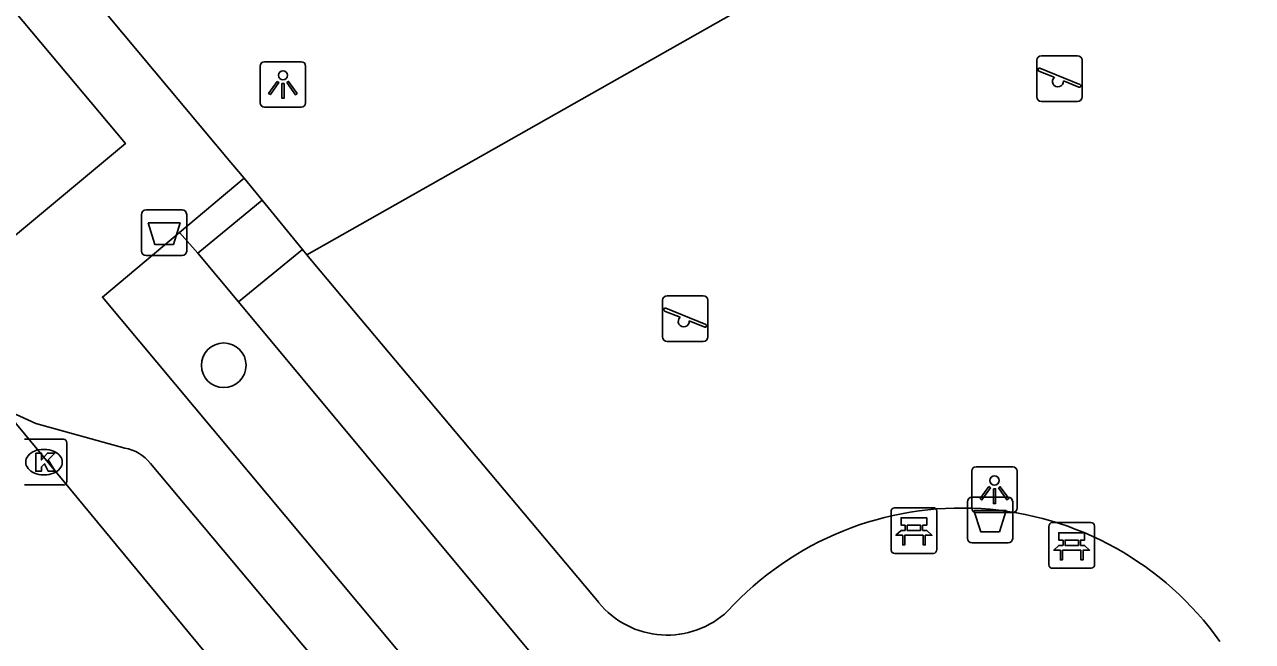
# Model space of a CAD drawing. Extents: x 160379 to 161131, y 383940 to 384849.
# Drawn here: x 160843.25 to 160870.14, y 384402.27 to 384415.77 of the extents above; entities that cross this region are included whole.
import ezdxf

# ---------------------------------------------------------------- set-up
doc = ezdxf.new("R2010")
doc.units = 0
for name, color, linetype in [('IMGEO_Afvalbak', 7, 'Continuous'), ('IMGEO_Bank', 7, 'Continuous'), ('IMGEO_Boom', 7, 'Continuous'), ('IMGEO_Groenvoorziening', 7, 'Continuous'), ('IMGEO_Kolk', 7, 'Continuous'), ('IMGEO_Lichtpunt', 7, 'Continuous'), ('IMGEO_Rijbaan_lokaal_open', 7, 'Continuous'), ('IMGEO_Speelvoorziening', 7, 'Continuous'), ('IMGEO_Voetpad_halfverhard', 7, 'Continuous'), ('IMGEO_Voetpad_open', 7, 'Continuous')]:
    doc.layers.add(name, color=color, linetype=linetype)

msp = doc.modelspace()

# ---------------------------------------------------------------- linework, layer by layer
at = {"layer": 'IMGEO_Afvalbak'}
for p, q in [((160845.813, 384410.816), (160845.813, 384411.616)), ((160845.813, 384411.616), (160845.813, 384410.816)), ((160845.913, 384411.716), (160846.703, 384411.716)), ((160846.703, 384411.716), (160845.913, 384411.716)), ((160846.803, 384411.616), (160846.803, 384410.816)), ((160846.803, 384410.816), (160846.803, 384411.616)), ((160846.703, 384410.716), (160845.913, 384410.716)), ((160845.913, 384410.716), (160846.703, 384410.716)), ((160863.9, 384404.526), (160863.9, 384405.326)), ((160863.9, 384405.326), (160863.9, 384404.526)), ((160864, 384405.426), (160864.79, 384405.426)), ((160864.79, 384405.426), (160864, 384405.426)), ((160864.89, 384405.326), (160864.89, 384404.526)), ((160864.89, 384404.526), (160864.89, 384405.326)), ((160864.79, 384404.426), (160864, 384404.426)), ((160864, 384404.426), (160864.79, 384404.426))]:
    msp.add_line(p, q, dxfattribs=at)
for points in [[(160845.956, 384411.43), (160846.66, 384411.43), (160846.511, 384410.96), (160846.105, 384410.96), (160845.956, 384411.43)], [(160864.043, 384405.14), (160864.747, 384405.14), (160864.598, 384404.67), (160864.192, 384404.67), (160864.043, 384405.14)]]:
    msp.add_lwpolyline(points, dxfattribs=at)
for centre, start, end in [((160845.913, 384411.616), 90, 180), ((160845.913, 384411.616), 90, 180), ((160846.703, 384411.616), 0, 90), ((160846.703, 384411.616), 360, 90), ((160845.913, 384410.816), 180, 270), ((160845.913, 384410.816), 180, 270), ((160846.703, 384410.816), 270, 0), ((160846.703, 384410.816), 270, 0), ((160864, 384405.326), 90, 180), ((160864, 384405.326), 90, 180), ((160864.79, 384405.326), 0, 90), ((160864.79, 384405.326), 360, 90), ((160864, 384404.526), 180, 270), ((160864, 384404.526), 180, 270), ((160864.79, 384404.526), 270, 0), ((160864.79, 384404.526), 270, 0)]:
    msp.add_arc(centre, 0.1, start, end, dxfattribs=at)
at = {"layer": 'IMGEO_Bank'}
for p, q in [((160862.228, 384404.273), (160862.228, 384405.114)), ((160862.228, 384405.114), (160862.228, 384404.273)), ((160862.303, 384405.198), (160863.144, 384405.198)), ((160863.144, 384405.198), (160862.303, 384405.198)), ((160863.228, 384405.123), (160863.228, 384404.282)), ((160863.228, 384404.282), (160863.228, 384405.123)), ((160862.537, 384404.704), (160862.537, 384404.81)), ((160862.581, 384404.81), (160862.581, 384404.704)), ((160862.869, 384404.816), (160862.587, 384404.816)), ((160862.875, 384404.704), (160862.875, 384404.81)), ((160862.919, 384404.81), (160862.919, 384404.704)), ((160865.683, 384403.947), (160865.683, 384404.788)), ((160865.683, 384404.788), (160865.683, 384403.947)), ((160865.758, 384404.872), (160866.599, 384404.872)), ((160866.599, 384404.872), (160865.758, 384404.872)), ((160866.683, 384404.797), (160866.683, 384403.956)), ((160866.683, 384403.956), (160866.683, 384404.797)), ((160862.925, 384404.596), (160862.532, 384404.596)), ((160862.587, 384404.698), (160862.869, 384404.698)), ((160866.38, 384404.27), (160865.987, 384404.27)), ((160865.992, 384404.378), (160865.992, 384404.484)), ((160866.036, 384404.484), (160866.036, 384404.378)), ((160866.324, 384404.49), (160866.042, 384404.49)), ((160866.042, 384404.372), (160866.324, 384404.372)), ((160866.33, 384404.378), (160866.33, 384404.484)), ((160866.374, 384404.484), (160866.374, 384404.378)), ((160863.153, 384404.198), (160862.312, 384404.198)), ((160862.312, 384404.198), (160863.153, 384404.198)), ((160866.608, 384403.872), (160865.767, 384403.872)), ((160865.767, 384403.872), (160866.608, 384403.872))]:
    msp.add_line(p, q, dxfattribs=at)
for points in [[(160862.531, 384404.816), (160862.445, 384404.816), (160862.445, 384404.977), (160863.008, 384404.977), (160863.008, 384404.816), (160862.925, 384404.816)], [(160862.475, 384404.596), (160862.333, 384404.596), (160862.445, 384404.698), (160862.531, 384404.698)], [(160862.525, 384404.589), (160862.525, 384404.382), (160862.482, 384404.382), (160862.482, 384404.589)], [(160862.925, 384404.698), (160863.008, 384404.698), (160863.12, 384404.596), (160862.981, 384404.596)], [(160862.975, 384404.589), (160862.975, 384404.382), (160862.931, 384404.382), (160862.931, 384404.589)], [(160865.986, 384404.49), (160865.9, 384404.49), (160865.9, 384404.651), (160866.463, 384404.651), (160866.463, 384404.49), (160866.38, 384404.49)], [(160865.93, 384404.27), (160865.788, 384404.27), (160865.9, 384404.372), (160865.986, 384404.372)], [(160865.98, 384404.263), (160865.98, 384404.056), (160865.937, 384404.056), (160865.937, 384404.263)], [(160866.38, 384404.372), (160866.463, 384404.372), (160866.575, 384404.27), (160866.436, 384404.27)], [(160866.43, 384404.263), (160866.43, 384404.056), (160866.386, 384404.056), (160866.386, 384404.263)]]:
    msp.add_lwpolyline(points, dxfattribs=at)
for centre, radius, start, end in [((160862.306, 384405.12), 0.0779, 92.4484, 184.2845), ((160862.306, 384405.12), 0.0779, 92.4484, 184.2845), ((160863.15, 384405.12), 0.0779, 2.4484, 94.2845), ((160863.15, 384405.12), 0.0779, 2.4484, 94.2845), ((160862.53, 384404.809), 0.00671, 2.8957, 87.1043), ((160862.587, 384404.809), 0.00671, 92.8957, 177.1043), ((160862.869, 384404.809), 0.00671, 2.8957, 87.1043), ((160862.926, 384404.809), 0.00671, 92.8957, 177.1043), ((160865.761, 384404.794), 0.0779, 92.4484, 184.2845), ((160865.761, 384404.794), 0.0779, 92.4484, 184.2845), ((160866.605, 384404.794), 0.0779, 2.4484, 94.2845), ((160866.605, 384404.794), 0.0779, 2.4484, 94.2845), ((160862.475, 384404.589), 0.00671, 2.8957, 87.1043), ((160862.532, 384404.589), 0.00671, 92.8957, 177.1043), ((160862.53, 384404.705), 0.00671, 272.8957, 357.1043), ((160862.587, 384404.705), 0.00671, 182.8957, 267.1043), ((160862.869, 384404.705), 0.00671, 272.8957, 357.1043), ((160862.926, 384404.705), 0.00671, 182.8957, 267.1043), ((160862.924, 384404.589), 0.00671, 2.8957, 87.1043), ((160862.981, 384404.589), 0.00671, 92.8957, 177.1043), ((160862.306, 384404.276), 0.0779, 182.4484, 274.2845), ((160862.306, 384404.276), 0.0779, 182.4484, 274.2845), ((160863.15, 384404.276), 0.0779, 272.4484, 4.2845), ((160863.15, 384404.276), 0.0779, 272.4484, 4.2845), ((160865.93, 384404.263), 0.00671, 2.8957, 87.1043), ((160865.987, 384404.263), 0.00671, 92.8957, 177.1043), ((160865.985, 384404.483), 0.00671, 2.8957, 87.1043), ((160865.985, 384404.379), 0.00671, 272.8957, 357.1043), ((160866.042, 384404.483), 0.00671, 92.8957, 177.1043), ((160866.042, 384404.379), 0.00671, 182.8957, 267.1043), ((160866.324, 384404.483), 0.00671, 2.8957, 87.1043), ((160866.324, 384404.379), 0.00671, 272.8957, 357.1043), ((160866.381, 384404.483), 0.00671, 92.8957, 177.1043), ((160866.381, 384404.379), 0.00671, 182.8957, 267.1043), ((160866.379, 384404.263), 0.00671, 2.8957, 87.1043), ((160866.436, 384404.263), 0.00671, 92.8957, 177.1043), ((160865.761, 384403.95), 0.0779, 182.4484, 274.2845), ((160865.761, 384403.95), 0.0779, 182.4484, 274.2845), ((160866.605, 384403.95), 0.0779, 272.4484, 4.2845), ((160866.605, 384403.95), 0.0779, 272.4484, 4.2845)]:
    msp.add_arc(centre, radius, start, end, dxfattribs=at)
at = {"layer": 'IMGEO_Boom'}
msp.add_circle((160847.615, 384408.315), 0.489, dxfattribs=at)
at = {"layer": 'IMGEO_Groenvoorziening'}
msp.add_lwpolyline([(160849.437, 384410.729), (160876.062, 384425.806), (160876.293, 384425.937)], dxfattribs=at)
at = {"layer": 'IMGEO_Kolk'}
for p, q in [((160843.253, 384406.695), (160844.105, 384406.695)), ((160843.666, 384406.475), (160843.691, 384406.475)), ((160844.179, 384406.621), (160844.179, 384405.769)), ((160843.689, 384405.915), (160843.664, 384405.915)), ((160844.105, 384405.695), (160843.253, 384405.695))]:
    msp.add_line(p, q, dxfattribs=at)
for points in [[(160843.253, 384406.695), (160844.105, 384406.695)], [(160844.179, 384406.621), (160844.179, 384405.769)], [(160843.499, 384406.395), (160843.622, 384406.395), (160843.622, 384406.244), (160843.752, 384406.395), (160843.916, 384406.395), (160843.77, 384406.244), (160843.923, 384405.995), (160843.771, 384405.995), (160843.686, 384406.159), (160843.622, 384406.092), (160843.622, 384405.995), (160843.499, 384405.995), (160843.499, 384406.395)], [(160844.105, 384405.695), (160843.253, 384405.695)]]:
    msp.add_lwpolyline(points, dxfattribs=at)
for centre, start, end in [((160844.103, 384406.619), 1.552, 88.448), ((160844.103, 384406.619), 1.552, 88.448), ((160844.103, 384405.771), 271.552, 358.448), ((160844.103, 384405.771), 271.552, 358.448)]:
    msp.add_arc(centre, 0.0765, start, end, dxfattribs=at)
for centre, major_axis, ratio, start_param, end_param in [((160843.665, 384406.195), (-0.387, 0.002), 0.722429, 4.712389, 7.853982), ((160843.69, 384406.195), (-0.39, 0.002), 0.717154, 1.570796, 4.712389)]:
    msp.add_ellipse(centre, major_axis=major_axis, ratio=ratio, start_param=start_param, end_param=end_param, dxfattribs=at)
at = {"layer": 'IMGEO_Lichtpunt'}
for p, q in [((160848.411, 384414.865), (160848.411, 384414.058)), ((160848.411, 384414.865), (160848.411, 384414.058)), ((160849.313, 384414.96), (160848.505, 384414.96)), ((160849.313, 384414.96), (160848.505, 384414.96)), ((160849.407, 384414.058), (160849.407, 384414.865)), ((160849.407, 384414.058), (160849.407, 384414.865)), ((160848.505, 384413.964), (160849.313, 384413.964)), ((160848.505, 384413.964), (160849.313, 384413.964)), ((160863.993, 384405.995), (160863.993, 384405.188)), ((160863.993, 384405.995), (160863.993, 384405.188)), ((160864.895, 384406.09), (160864.087, 384406.09)), ((160864.895, 384406.09), (160864.087, 384406.09)), ((160864.989, 384405.188), (160864.989, 384405.995)), ((160864.989, 384405.188), (160864.989, 384405.995)), ((160864.087, 384405.094), (160864.895, 384405.094)), ((160864.087, 384405.094), (160864.895, 384405.094))]:
    msp.add_line(p, q, dxfattribs=at)
for points in [[(160848.785, 384414.529), (160848.824, 384414.501), (160848.636, 384414.239), (160848.598, 384414.266), (160848.785, 384414.529)], [(160848.887, 384414.481), (160848.934, 384414.481), (160848.934, 384414.159), (160848.887, 384414.159), (160848.887, 384414.481)], [(160848.997, 384414.501), (160849.035, 384414.528), (160849.222, 384414.266), (160849.183, 384414.238), (160848.997, 384414.501)], [(160864.367, 384405.659), (160864.406, 384405.631), (160864.218, 384405.369), (160864.18, 384405.396), (160864.367, 384405.659)], [(160864.469, 384405.611), (160864.516, 384405.611), (160864.516, 384405.289), (160864.469, 384405.289), (160864.469, 384405.611)], [(160864.579, 384405.631), (160864.617, 384405.658), (160864.804, 384405.396), (160864.765, 384405.368), (160864.579, 384405.631)]]:
    msp.add_lwpolyline(points, dxfattribs=at)
for centre in [(160848.91, 384414.663), (160864.492, 384405.793)]:
    msp.add_circle(centre, 0.0994, dxfattribs=at)
for centre, start, end in [((160848.505, 384414.865), 90, 180), ((160848.505, 384414.865), 90, 180), ((160849.313, 384414.865), 0, 90), ((160849.313, 384414.865), 0, 90), ((160848.505, 384414.058), 180, 270), ((160848.505, 384414.058), 180, 270), ((160849.313, 384414.058), 270, 0), ((160849.313, 384414.058), 270, 360), ((160864.087, 384405.995), 90, 180), ((160864.087, 384405.995), 90, 180), ((160864.895, 384405.995), 0, 90), ((160864.895, 384405.995), 0, 90), ((160864.087, 384405.188), 180, 270), ((160864.087, 384405.188), 180, 270), ((160864.895, 384405.188), 270, 0), ((160864.895, 384405.188), 270, 360)]:
    msp.add_arc(centre, 0.0946, start, end, dxfattribs=at)
at = {"layer": 'IMGEO_Rijbaan_lokaal_open'}
msp.add_lwpolyline([(160857.533, 384389.445), (160856.947, 384390.25), (160842.799, 384407.36)], dxfattribs=at)
at = {"layer": 'IMGEO_Speelvoorziening'}
for p, q in [((160865.519, 384415.09), (160866.309, 384415.09)), ((160866.309, 384415.09), (160865.519, 384415.09)), ((160865.419, 384414.19), (160865.419, 384414.99)), ((160865.419, 384414.99), (160865.419, 384414.19)), ((160865.802, 384414.618), (160865.463, 384414.755)), ((160865.488, 384414.815), (160866.364, 384414.462)), ((160866.409, 384414.99), (160866.409, 384414.19)), ((160866.409, 384414.19), (160866.409, 384414.99)), ((160866.34, 384414.402), (160866, 384414.539)), ((160866.309, 384414.09), (160865.519, 384414.09)), ((160865.519, 384414.09), (160866.309, 384414.09)), ((160857.225, 384408.938), (160857.225, 384409.738)), ((160857.225, 384409.738), (160857.225, 384408.938)), ((160857.325, 384409.838), (160858.115, 384409.838)), ((160858.115, 384409.838), (160857.325, 384409.838)), ((160858.215, 384409.738), (160858.215, 384408.938)), ((160858.215, 384408.938), (160858.215, 384409.738)), ((160857.608, 384409.366), (160857.269, 384409.503)), ((160857.294, 384409.563), (160858.17, 384409.21)), ((160858.146, 384409.15), (160857.806, 384409.287)), ((160858.115, 384408.838), (160857.325, 384408.838)), ((160857.325, 384408.838), (160858.115, 384408.838))]:
    msp.add_line(p, q, dxfattribs=at)
for centre, radius, start, end in [((160865.519, 384414.99), 0.1, 90, 180), ((160865.519, 384414.99), 0.1, 90, 180), ((160866.309, 384414.99), 0.1, 0, 90), ((160866.309, 384414.99), 0.1, 360, 90), ((160865.476, 384414.785), 0.0327, 68.078, 248.078), ((160865.881, 384414.528), 0.12, 130.9928, 5.1632), ((160866.352, 384414.432), 0.0327, 248.078, 68.078), ((160865.519, 384414.19), 0.1, 180, 270), ((160865.519, 384414.19), 0.1, 180, 270), ((160866.309, 384414.19), 0.1, 270, 0), ((160866.309, 384414.19), 0.1, 270, 0), ((160857.325, 384409.738), 0.1, 90, 180), ((160857.325, 384409.738), 0.1, 90, 180), ((160858.115, 384409.738), 0.1, 0, 90), ((160858.115, 384409.738), 0.1, 360, 90), ((160857.282, 384409.533), 0.0327, 68.078, 248.078), ((160857.687, 384409.276), 0.12, 130.9928, 5.1632), ((160858.158, 384409.18), 0.0327, 248.078, 68.078), ((160857.325, 384408.938), 0.1, 180, 270), ((160857.325, 384408.938), 0.1, 180, 270), ((160858.115, 384408.938), 0.1, 270, 0), ((160858.115, 384408.938), 0.1, 270, 0)]:
    msp.add_arc(centre, radius, start, end, dxfattribs=at)
at = {"layer": 'IMGEO_Voetpad_halfverhard'}
for points in [[(160849.336, 384410.849), (160849.437, 384410.729)], [(160855.827, 384403.12), (160849.575, 384410.565), (160849.437, 384410.729)], [(160847.934, 384409.703), (160856.323, 384399.635)]]:
    msp.add_lwpolyline(points, dxfattribs=at)
for centre, radius, start, end in [((160863.77, 384398.249), 6.942, 35.4057, 137.5118), ((160857.324, 384404.345), 1.935, 219.3076, 313.3175)]:
    msp.add_arc(centre, radius, start, end, dxfattribs=at)
at = {"layer": 'IMGEO_Voetpad_open'}
for points in [[(160816.733, 384441.494), (160819.623, 384443.958), (160845.46, 384413.166), (160842.348, 384410.579)], [(160848.061, 384412.41), (160847.772, 384412.755), (160821.643, 384443.969)], [(160846.646, 384411.223), (160848.061, 384412.41)], [(160848.061, 384412.41), (160848.455, 384411.93)], [(160848.455, 384411.93), (160847.046, 384410.769)], [(160848.455, 384411.93), (160849.336, 384410.849)], [(160858.19, 384393.979), (160844.958, 384409.806), (160846.646, 384411.223)], [(160847.046, 384410.769), (160846.646, 384411.223)], [(160847.934, 384409.703), (160847.046, 384410.769)], [(160849.336, 384410.849), (160847.934, 384409.703)], [(160842.799, 384407.36), (160843.501, 384407.041), (160845.448, 384406.504)], [(160846.011, 384406.167), (160857.039, 384393.016)]]:
    msp.add_lwpolyline(points, dxfattribs=at)
msp.add_arc((160845.276, 384405.578), 0.942, 38.708, 79.4843, dxfattribs=at)

doc.saveas('drawing.dxf')
